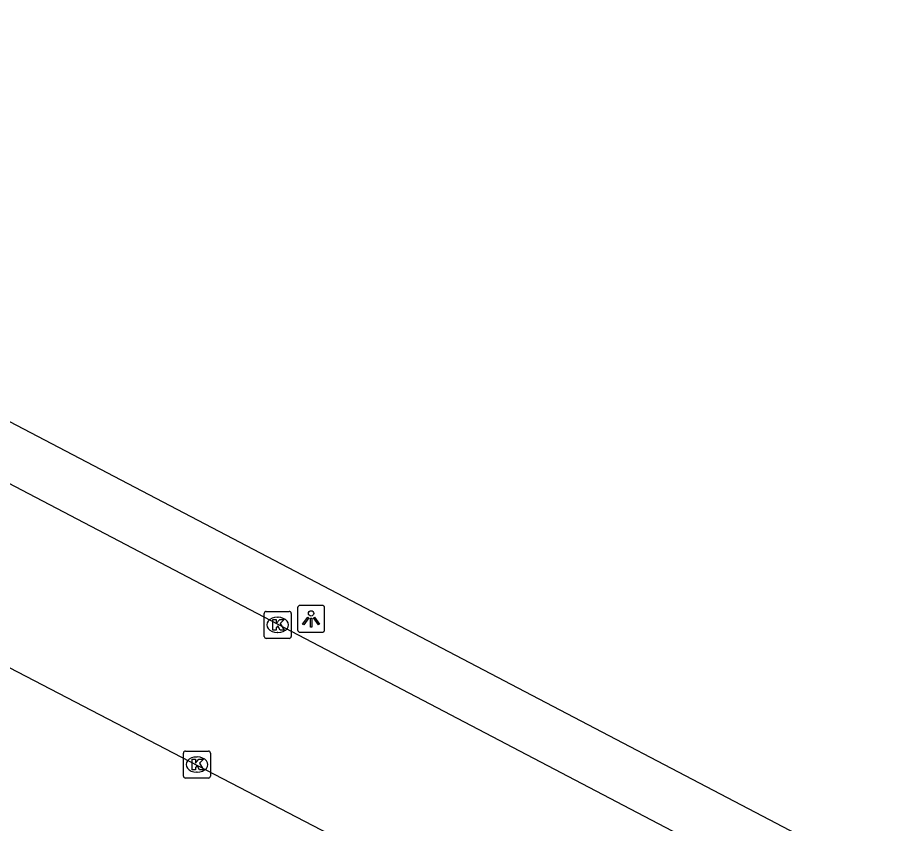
# Model space of a CAD drawing. Extents: x 156414 to 157775, y 382335 to 383765.
# Drawn here: x 157384.05 to 157416.44, y 382641.51 to 382671.34 of the extents above; entities that cross this region are included whole.
import ezdxf

# ---------------------------------------------------------------- set-up
doc = ezdxf.new("R2010")
doc.units = 0
for name, color, linetype in [('IMGEO_Grasland_agrarisch', 7, 'Continuous'), ('IMGEO_Kolk', 7, 'Continuous'), ('IMGEO_Lichtpunt', 7, 'Continuous'), ('IMGEO_Rijbaan_lokaal_gesloten', 7, 'Continuous')]:
    doc.layers.add(name, color=color, linetype=linetype)

msp = doc.modelspace()

# ---------------------------------------------------------------- linework, layer by layer
at = {"layer": 'IMGEO_Grasland_agrarisch'}
msp.add_lwpolyline([(157475.741, 382610.692), (157459.212, 382606.83), (157454.285, 382606.021), (157448.594, 382605.649), (157444.152, 382606.291), (157439.601, 382607.458), (157440.933, 382620.153), (157440.964, 382622.576), (157440.898, 382623.189), (157440.787, 382623.757), (157440.63, 382624.315), (157440.426, 382624.857), (157440.178, 382625.38), (157439.887, 382625.881), (157439.555, 382626.355), (157439.184, 382626.801), (157438.777, 382627.213), (157438.338, 382627.59), (157437.868, 382627.929), (157437.409, 382628.205), (157434.308, 382629.9), (157379.894, 382658.405), (157379.992, 382660.887), (157377.029, 382671.342)], dxfattribs=at)
at = {"layer": 'IMGEO_Kolk'}
for p, q in [((157393.179, 382648.438), (157393.179, 382649.29)), ((157393.254, 382649.364), (157394.106, 382649.364)), ((157394.18, 382649.29), (157394.18, 382648.438)), ((157393.667, 382649.144), (157393.692, 382649.144)), ((157393.69, 382648.584), (157393.665, 382648.584)), ((157394.106, 382648.364), (157393.254, 382648.364)), ((157390.19, 382643.269), (157390.19, 382644.121)), ((157390.265, 382644.195), (157391.117, 382644.195)), ((157391.191, 382644.121), (157391.191, 382643.269)), ((157390.678, 382643.975), (157390.703, 382643.975)), ((157390.701, 382643.415), (157390.676, 382643.415)), ((157391.117, 382643.195), (157390.265, 382643.195))]:
    msp.add_line(p, q, dxfattribs=at)
for points in [[(157393.179, 382648.438), (157393.179, 382649.29)], [(157393.254, 382649.364), (157394.106, 382649.364)], [(157394.18, 382649.29), (157394.18, 382648.438)], [(157393.5, 382649.064), (157393.623, 382649.064), (157393.623, 382648.913), (157393.753, 382649.064), (157393.917, 382649.064), (157393.771, 382648.913), (157393.924, 382648.664), (157393.772, 382648.664), (157393.687, 382648.828), (157393.623, 382648.761), (157393.623, 382648.664), (157393.5, 382648.664), (157393.5, 382649.064)], [(157394.106, 382648.364), (157393.254, 382648.364)], [(157390.19, 382643.269), (157390.19, 382644.121)], [(157390.265, 382644.195), (157391.117, 382644.195)], [(157391.191, 382644.121), (157391.191, 382643.269)], [(157390.511, 382643.895), (157390.634, 382643.895), (157390.634, 382643.744), (157390.764, 382643.895), (157390.928, 382643.895), (157390.782, 382643.744), (157390.935, 382643.495), (157390.783, 382643.495), (157390.698, 382643.659), (157390.634, 382643.592), (157390.634, 382643.495), (157390.511, 382643.495), (157390.511, 382643.895)], [(157391.117, 382643.195), (157390.265, 382643.195)]]:
    msp.add_lwpolyline(points, dxfattribs=at)
for centre, start, end in [((157393.256, 382649.288), 91.552, 178.448), ((157393.256, 382649.288), 91.552, 178.448), ((157394.104, 382649.288), 1.552, 88.448), ((157394.104, 382649.288), 1.552, 88.448), ((157393.256, 382648.44), 181.552, 268.448), ((157393.256, 382648.44), 181.552, 268.448), ((157394.104, 382648.44), 271.552, 358.448), ((157394.104, 382648.44), 271.552, 358.448), ((157390.267, 382644.119), 91.552, 178.448), ((157390.267, 382644.119), 91.552, 178.448), ((157391.115, 382644.119), 1.552, 88.448), ((157391.115, 382644.119), 1.552, 88.448), ((157390.267, 382643.271), 181.552, 268.448), ((157390.267, 382643.271), 181.552, 268.448), ((157391.115, 382643.271), 271.552, 358.448), ((157391.115, 382643.271), 271.552, 358.448)]:
    msp.add_arc(centre, 0.0765, start, end, dxfattribs=at)
for centre, major_axis, ratio, start_param, end_param in [((157393.666, 382648.864), (-0.387, 0.002), 0.722429, 4.712389, 7.853982), ((157393.691, 382648.864), (-0.39, 0.002), 0.717154, 1.570796, 4.712389), ((157390.677, 382643.695), (-0.387, 0.002), 0.722429, 4.712389, 7.853982), ((157390.702, 382643.695), (-0.39, 0.002), 0.717154, 1.570796, 4.712389)]:
    msp.add_ellipse(centre, major_axis=major_axis, ratio=ratio, start_param=start_param, end_param=end_param, dxfattribs=at)
at = {"layer": 'IMGEO_Lichtpunt'}
for p, q in [((157395.319, 382649.586), (157394.511, 382649.586)), ((157395.319, 382649.586), (157394.511, 382649.586)), ((157394.417, 382649.491), (157394.417, 382648.684)), ((157394.417, 382649.491), (157394.417, 382648.684)), ((157395.413, 382648.684), (157395.413, 382649.491)), ((157395.413, 382648.684), (157395.413, 382649.491)), ((157394.511, 382648.59), (157395.319, 382648.59)), ((157394.511, 382648.59), (157395.319, 382648.59))]:
    msp.add_line(p, q, dxfattribs=at)
for points in [[(157394.791, 382649.155), (157394.83, 382649.127), (157394.642, 382648.865), (157394.604, 382648.892), (157394.791, 382649.155)], [(157394.893, 382649.107), (157394.94, 382649.107), (157394.94, 382648.785), (157394.893, 382648.785), (157394.893, 382649.107)], [(157395.003, 382649.127), (157395.041, 382649.154), (157395.228, 382648.892), (157395.189, 382648.864), (157395.003, 382649.127)]]:
    msp.add_lwpolyline(points, dxfattribs=at)
msp.add_circle((157394.916, 382649.289), 0.0994, dxfattribs=at)
for centre, start, end in [((157394.511, 382649.491), 90, 180), ((157394.511, 382649.491), 90, 180), ((157395.319, 382649.491), 0, 90), ((157395.319, 382649.491), 0, 90), ((157394.511, 382648.684), 180, 270), ((157394.511, 382648.684), 180, 270), ((157395.319, 382648.684), 270, 0), ((157395.319, 382648.684), 270, 360)]:
    msp.add_arc(centre, 0.0946, start, end, dxfattribs=at)
at = {"layer": 'IMGEO_Rijbaan_lokaal_gesloten'}
for points in [[(157378.488, 382656.985), (157379.078, 382656.541), (157433.35, 382628.11)], [(157396.305, 382640.74), (157396.255, 382640.767), (157396.205, 382640.793), (157367.964, 382655.481)]]:
    msp.add_lwpolyline(points, dxfattribs=at)

doc.saveas('drawing.dxf')
